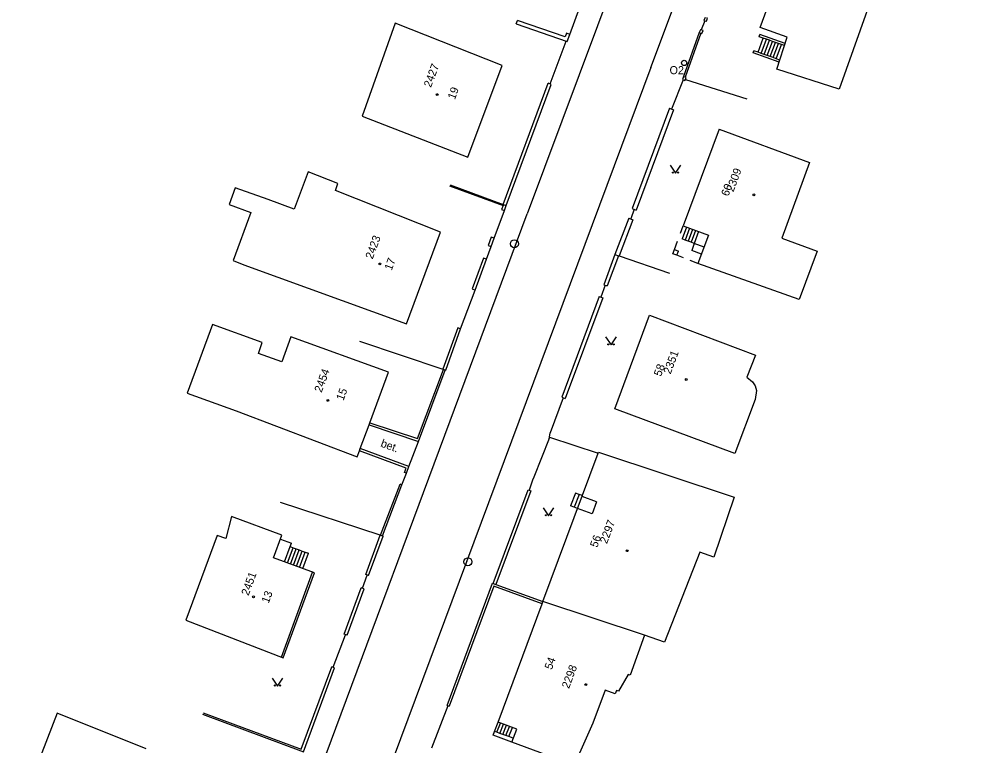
# Model space of a CAD drawing. Extents: x -584400 to -581602, y -1210894 to -1208793.
# Drawn here: x -583235.1 to -583145.8, y -1210426.9 to -1210359.1 of the extents above; entities that cross this region are included whole.
import ezdxf

# ---------------------------------------------------------------- set-up
doc = ezdxf.new("R2010")
doc.units = 0
for name, color, linetype in [('BUDOVY_MĚŘ', 7, 'Continuous'), ('MAP_ZN_BP', 7, 'Continuous'), ('POMOC_POPIS', 7, 'Continuous'), ('ROZHRANÍ_PLOCH', 7, 'Continuous'), ('ZN_BUDOV', 7, 'Continuous'), ('ZN_DOPLŇKOVÉ', 7, 'Continuous'), ('ZN_KULTUR', 7, 'Continuous'), ('Č_POPIS_EVID', 7, 'Continuous')]:
    doc.layers.add(name, color=color, linetype=linetype)

msp = doc.modelspace()

# ---------------------------------------------------------------- linework, layer by layer
at = {"layer": 'BUDOVY_MĚŘ'}
for points in [[(-583164.49, -1210363.74), (-583163.54, -1210360.77), (-583166.04, -1210359.86), (-583164.88, -1210356.63), (-583165.17, -1210356.52), (-583163.42, -1210351.64), (-583163.14, -1210351.74), (-583161.98, -1210348.51)], [(-583161.98, -1210348.51), (-583153.61, -1210351.34), (-583158.69, -1210365.62), (-583164.49, -1210363.74)], [(-583190.11, -1210363.42), (-583200.08, -1210359.47), (-583203.16, -1210368.13), (-583193.32, -1210371.97)], [(-583193.32, -1210371.97), (-583190.11, -1210363.42)], [(-583169.88, -1210369.36), (-583173.22, -1210378.37), (-583170.88, -1210379.24), (-583171.86, -1210381.87)], [(-583169.88, -1210369.36), (-583161.44, -1210372.47), (-583164.02, -1210379.5), (-583160.73, -1210380.73), (-583162.41, -1210385.24), (-583171.86, -1210381.87)], [(-583195.87, -1210378.95), (-583205.66, -1210375.06), (-583205.44, -1210374.42), (-583208.19, -1210373.33), (-583209.49, -1210376.8), (-583211.92, -1210375.92), (-583214.99, -1210374.82), (-583215.56, -1210376.36), (-583213.55, -1210377.11), (-583215.2, -1210381.59), (-583214.19, -1210382.01), (-583199.03, -1210387.49)], [(-583199.03, -1210387.49), (-583195.87, -1210378.95)], [(-583176.37, -1210386.7), (-583166.5, -1210390.42), (-583167.29, -1210392.49), (-583166.77, -1210392.9), (-583166.53, -1210393.29), (-583166.41, -1210393.71), (-583166.52, -1210394.55), (-583168.43, -1210399.58), (-583179.61, -1210395.44)], [(-583179.61, -1210395.44), (-583176.37, -1210386.7)], [(-583200.71, -1210392.02), (-583209.81, -1210388.71), (-583210.66, -1210391.04), (-583212.84, -1210390.28), (-583212.49, -1210389.25), (-583217.1, -1210387.55), (-583219.47, -1210393.97), (-583214.9, -1210395.61), (-583203.62, -1210399.89)], [(-583202.45, -1210396.73), (-583200.71, -1210392.02)], [(-583203.42, -1210399.35), (-583203.34, -1210399.14), (-583202.52, -1210396.93), (-583202.45, -1210396.73)], [(-583203.62, -1210399.89), (-583203.42, -1210399.35)], [(-583186.31, -1210413.41), (-583181.15, -1210399.56)], [(-583181.15, -1210399.56), (-583181.12, -1210399.47)], [(-583181.12, -1210399.47), (-583168.47, -1210403.67), (-583170.37, -1210409.26), (-583171.69, -1210408.8), (-583174.98, -1210417.18), (-583176.83, -1210416.55)], [(-583215.34, -1210405.48), (-583215.86, -1210407.51), (-583216.67, -1210407.24), (-583219.6, -1210415.13), (-583210.52, -1210418.64)], [(-583210.52, -1210418.64), (-583207.62, -1210410.71), (-583211.42, -1210409.32), (-583210.64, -1210407.2), (-583215.34, -1210405.48)], [(-583183.39, -1210428.66), (-583189.2, -1210426.5), (-583188.75, -1210425.3), (-583190.49, -1210424.65), (-583186.39, -1210413.61), (-583186.31, -1210413.41)], [(-583176.83, -1210416.55), (-583186.31, -1210413.41)], [(-583176.83, -1210416.55), (-583178.18, -1210420.27), (-583178.36, -1210420.2), (-583179.25, -1210421.75), (-583179.44, -1210421.68), (-583179.56, -1210422), (-583180.49, -1210421.65), (-583181.65, -1210424.74), (-583183.39, -1210428.66)], [(-583223.3, -1210427.13), (-583231.61, -1210423.81), (-583235.14, -1210432.98), (-583227.54, -1210435.91), (-583226, -1210436.6)]]:
    msp.add_lwpolyline(points, dxfattribs=at)
at = {"layer": 'MAP_ZN_BP'}
for centre, radius in [((-583188.97, -1210380.04), 0.375), ((-583188.97, -1210380.04), 0.0005), ((-583193.3, -1210409.691), 0.375), ((-583193.3, -1210409.691), 0.0005)]:
    msp.add_circle(centre, radius, dxfattribs=at)
at = {"layer": 'ROZHRANÍ_PLOCH'}
for points in [[(-583161.21, -1210265.99), (-583152.58, -1210268.68), (-583152, -1210268.89), (-583151.45, -1210269.17), (-583150.94, -1210269.53), (-583150.49, -1210269.94), (-583150.09, -1210270.41), (-583149.75, -1210270.93), (-583149.48, -1210271.49), (-583149.29, -1210272.07), (-583149.18, -1210272.68), (-583149.14, -1210273.3), (-583149.19, -1210273.91), (-583149.31, -1210274.52), (-583149.51, -1210275.1), (-583149.57, -1210275.24), (-583155.19, -1210290.05), (-583156.78, -1210294.38), (-583187.79, -1210377.24)], [(-583176.25, -1210363.59), (-583145.76, -1210282.28)], [(-583165.76, -1210360.86), (-583166.15, -1210360.73), (-583166.09, -1210360.53)], [(-583163.72, -1210361.35), (-583166.09, -1210360.53)], [(-583166.24, -1210362.18), (-583165.76, -1210360.86)], [(-583165.96, -1210362.28), (-583165.47, -1210360.96)], [(-583165.47, -1210360.96), (-583165.76, -1210360.86)], [(-583165.68, -1210362.38), (-583165.19, -1210361.06)], [(-583165.19, -1210361.06), (-583165.47, -1210360.96)], [(-583165.39, -1210362.48), (-583164.91, -1210361.16)], [(-583164.91, -1210361.16), (-583165.19, -1210361.06)], [(-583165.11, -1210362.58), (-583164.62, -1210361.26)], [(-583164.62, -1210361.26), (-583164.91, -1210361.16)], [(-583164.83, -1210362.68), (-583164.34, -1210361.35)], [(-583164.34, -1210361.35), (-583164.62, -1210361.26)], [(-583164.55, -1210362.78), (-583164.06, -1210361.45)], [(-583164.06, -1210361.45), (-583164.34, -1210361.35)], [(-583163.79, -1210361.54), (-583164.06, -1210361.45)], [(-583164.29, -1210363.1), (-583166.71, -1210362.23), (-583166.64, -1210362.03)], [(-583166.24, -1210362.18), (-583166.64, -1210362.03)], [(-583165.96, -1210362.28), (-583166.24, -1210362.18)], [(-583165.68, -1210362.38), (-583165.96, -1210362.28)], [(-583165.39, -1210362.48), (-583165.68, -1210362.38)], [(-583165.11, -1210362.58), (-583165.39, -1210362.48)], [(-583164.83, -1210362.68), (-583165.11, -1210362.58)], [(-583164.55, -1210362.78), (-583164.83, -1210362.68)], [(-583164.22, -1210362.9), (-583164.55, -1210362.78)], [(-583176.25, -1210363.59), (-583205.75, -1210442.72)], [(-583212.81, -1210444.5), (-583187.79, -1210377.24)], [(-583173.48, -1210379.04), (-583173.22, -1210378.37)], [(-583172.93, -1210378.48), (-583173.34, -1210379.58)], [(-583172.64, -1210378.58), (-583173.05, -1210379.69)], [(-583172.36, -1210378.69), (-583172.77, -1210379.79)], [(-583172.08, -1210378.79), (-583172.49, -1210379.89)], [(-583171.79, -1210378.9), (-583172.2, -1210380)], [(-583174.04, -1210380.56), (-583173.76, -1210379.79)], [(-583173.05, -1210379.69), (-583173.34, -1210379.58)], [(-583172.77, -1210379.79), (-583173.05, -1210379.69)], [(-583172.49, -1210379.89), (-583172.77, -1210379.79)], [(-583172.2, -1210380), (-583172.49, -1210379.89)], [(-583172.2, -1210380), (-583172.44, -1210380.66)], [(-583171.29, -1210380.34), (-583172.2, -1210380)], [(-583173.81, -1210381.11), (-583174.19, -1210380.96), (-583174.04, -1210380.56)], [(-583174.04, -1210380.56), (-583173.66, -1210380.71)], [(-583173.81, -1210381.11), (-583173.66, -1210380.71)], [(-583173.21, -1210381.34), (-583173.81, -1210381.11)], [(-583171.53, -1210380.99), (-583172.44, -1210380.66)], [(-583171.86, -1210381.87), (-583172.57, -1210381.59)], [(-583180.49, -1210383.9), (-583180.91, -1210385.01)], [(-583198.8, -1210400.82), (-583197.92, -1210398.47)], [(-583182.94, -1210403.41), (-583183.28, -1210403.28), (-583183.73, -1210404.46)], [(-583182.94, -1210403.41), (-583183.38, -1210404.59)], [(-583182.63, -1210403.52), (-583182.94, -1210403.41)], [(-583181.3, -1210404.1), (-583182.65, -1210403.59)], [(-583183.38, -1210404.59), (-583183.73, -1210404.46)], [(-583181.3, -1210404.1), (-583181.71, -1210405.21), (-583183.07, -1210404.71)], [(-583183.07, -1210404.71), (-583183.38, -1210404.59)], [(-583210.78, -1210407.57), (-583209.76, -1210407.94)], [(-583209.88, -1210408.27), (-583209.76, -1210407.94)], [(-583210.41, -1210409.69), (-583209.88, -1210408.27)], [(-583210.11, -1210409.8), (-583209.59, -1210408.38)], [(-583209.88, -1210408.27), (-583209.59, -1210408.38)], [(-583209.83, -1210409.9), (-583209.31, -1210408.48)], [(-583209.59, -1210408.38), (-583209.31, -1210408.48)], [(-583209.55, -1210410.01), (-583209.03, -1210408.58)], [(-583209.31, -1210408.48), (-583209.03, -1210408.58)], [(-583209.27, -1210410.11), (-583208.74, -1210408.69)], [(-583209.03, -1210408.58), (-583208.74, -1210408.69)], [(-583208.99, -1210410.21), (-583208.46, -1210408.79)], [(-583208.74, -1210408.69), (-583208.46, -1210408.79)], [(-583208.7, -1210410.32), (-583208.18, -1210408.89)], [(-583208.46, -1210408.79), (-583208.18, -1210408.89)], [(-583210.69, -1210418.58), (-583207.79, -1210410.65)], [(-583190.82, -1210425.51), (-583190.49, -1210424.65)], [(-583190.61, -1210425.59), (-583190.27, -1210424.73)], [(-583190.33, -1210425.69), (-583189.99, -1210424.84)], [(-583190.05, -1210425.79), (-583189.71, -1210424.94)], [(-583189.76, -1210425.9), (-583189.43, -1210425.05)], [(-583189.2, -1210426.5), (-583190.96, -1210425.86), (-583190.82, -1210425.51)], [(-583190.61, -1210425.59), (-583190.82, -1210425.51)], [(-583190.33, -1210425.69), (-583190.61, -1210425.59)], [(-583190.05, -1210425.79), (-583190.33, -1210425.69)], [(-583189.76, -1210425.9), (-583190.05, -1210425.79)], [(-583189.48, -1210426), (-583189.76, -1210425.9)], [(-583189.48, -1210426), (-583189.15, -1210425.15)], [(-583189.07, -1210426.15), (-583189.48, -1210426)]]:
    msp.add_lwpolyline(points, dxfattribs=at)
at = {"layer": 'ZN_BUDOV'}
for centre in [(-583196.17, -1210366.13), (-583166.63, -1210375.47), (-583201.5, -1210381.92), (-583172.94, -1210392.69), (-583206.35, -1210394.64), (-583178.46, -1210408.66), (-583213.3, -1210412.96), (-583182.3, -1210421.15)]:
    msp.add_circle(centre, 0.0875, dxfattribs=at)
at = {"layer": 'ZN_DOPLŇKOVÉ'}
for points in [[(-583183.8, -1210360.51), (-583182.87, -1210357.98)], [(-583171.19, -1210358.92), (-583171.3, -1210359.2), (-583171.06, -1210359.29), (-583170.95, -1210359.01), (-583171.03, -1210358.98)], [(-583188.79, -1210359.51), (-583188.69, -1210359.2)], [(-583188.79, -1210359.51), (-583184.04, -1210361.16), (-583183.8, -1210360.51), (-583184.12, -1210360.41)], [(-583184.12, -1210360.41), (-583184.24, -1210360.74), (-583188.69, -1210359.2)], [(-583171.21, -1210359.23), (-583171.54, -1210360.1)], [(-583171.73, -1210360.34), (-583173.2, -1210364.44)], [(-583171.57, -1210360.4), (-583173.04, -1210364.5)], [(-583171.57, -1210360.4), (-583171.49, -1210360.43), (-583171.38, -1210360.16), (-583171.62, -1210360.07), (-583171.73, -1210360.34)], [(-583171.73, -1210360.34), (-583171.57, -1210360.4)], [(-583185.64, -1210365.13), (-583184.13, -1210361.13)], [(-583190, -1210376.37), (-583185.83, -1210365.07)], [(-583189.72, -1210376.47), (-583185.55, -1210365.17)], [(-583185.55, -1210365.17), (-583185.83, -1210365.07)], [(-583173.24, -1210364.74), (-583174.32, -1210367.47)], [(-583173.2, -1210364.44), (-583173.31, -1210364.72), (-583173.07, -1210364.81), (-583173.03, -1210364.72)], [(-583173.04, -1210364.5), (-583173.2, -1210364.44)], [(-583173.03, -1210364.72), (-583172.96, -1210364.53), (-583173.04, -1210364.5)], [(-583173.03, -1210364.72), (-583167.3, -1210366.51)], [(-583174.5, -1210367.4), (-583177.98, -1210376.75), (-583177.61, -1210376.89)], [(-583174.13, -1210367.53), (-583177.61, -1210376.89)], [(-583174.5, -1210367.4), (-583174.13, -1210367.53)], [(-583195.01, -1210374.62), (-583190.03, -1210376.46)], [(-583194.97, -1210374.53), (-583190, -1210376.37)], [(-583190.03, -1210376.46), (-583190.17, -1210376.84), (-583189.89, -1210376.94)], [(-583190.03, -1210376.46), (-583190, -1210376.37)], [(-583190, -1210376.37), (-583189.72, -1210376.47)], [(-583189.89, -1210376.94), (-583189.72, -1210376.47)], [(-583190.85, -1210379.52), (-583189.89, -1210376.94)], [(-583178.31, -1210377.65), (-583179.59, -1210381.04)], [(-583178.31, -1210377.65), (-583177.93, -1210377.79)], [(-583177.79, -1210376.82), (-583178.12, -1210377.72)], [(-583177.93, -1210377.79), (-583179.21, -1210381.17)], [(-583190.85, -1210379.52), (-583191.12, -1210379.42), (-583191.41, -1210380.21), (-583191.14, -1210380.3)], [(-583191.57, -1210381.47), (-583191.14, -1210380.3)], [(-583191.14, -1210380.3), (-583190.85, -1210379.52)], [(-583179.59, -1210381.04), (-583180.63, -1210383.85), (-583180.31, -1210383.96)], [(-583179.26, -1210381.15), (-583180.31, -1210383.96)], [(-583179.59, -1210381.04), (-583179.26, -1210381.15)], [(-583179.26, -1210381.15), (-583179.21, -1210381.17)], [(-583179.21, -1210381.17), (-583174.5, -1210382.78)], [(-583191.57, -1210381.47), (-583191.84, -1210381.37), (-583192.9, -1210384.25), (-583192.64, -1210384.35)], [(-583192.64, -1210384.35), (-583191.57, -1210381.47)], [(-583194, -1210387.97), (-583192.64, -1210384.35)], [(-583181.05, -1210384.96), (-583184.56, -1210394.34), (-583184.24, -1210394.45)], [(-583180.73, -1210385.08), (-583184.24, -1210394.45)], [(-583181.05, -1210384.96), (-583180.73, -1210385.08)], [(-583194, -1210387.97), (-583194.23, -1210387.88), (-583195.65, -1210391.73)], [(-583195.36, -1210391.83), (-583194, -1210387.97)], [(-583203.42, -1210389.13), (-583195.65, -1210391.73)], [(-583202.52, -1210396.93), (-583197.92, -1210398.47), (-583195.42, -1210391.81)], [(-583202.45, -1210396.73), (-583198.01, -1210398.2), (-583195.59, -1210391.75)], [(-583195.59, -1210391.75), (-583195.65, -1210391.73)], [(-583195.42, -1210391.81), (-583195.59, -1210391.75)], [(-583195.36, -1210391.83), (-583195.42, -1210391.81)], [(-583184.43, -1210394.39), (-583185.62, -1210397.66)], [(-583185.73, -1210398.18), (-583187.16, -1210401.8)], [(-583185.73, -1210398.18), (-583185.7, -1210398.06)], [(-583185.7, -1210398.06), (-583185.62, -1210397.66)], [(-583185.7, -1210398.06), (-583181.15, -1210399.56)], [(-583199.03, -1210401.44), (-583198.8, -1210400.82), (-583203.34, -1210399.14)], [(-583199.03, -1210401.44), (-583199.2, -1210401.37), (-583199.05, -1210400.97), (-583203.42, -1210399.35)], [(-583199.45, -1210402.51), (-583199.03, -1210401.44)], [(-583187.16, -1210401.8), (-583187.27, -1210402.07)], [(-583201.44, -1210407.22), (-583199.62, -1210402.45)], [(-583201.26, -1210407.28), (-583199.45, -1210402.51)], [(-583199.45, -1210402.51), (-583199.62, -1210402.45)], [(-583187.27, -1210402.07), (-583187.6, -1210403)], [(-583190.94, -1210411.73), (-583187.67, -1210402.98), (-583187.43, -1210403.07)], [(-583187.43, -1210403.07), (-583190.69, -1210411.82)], [(-583202.82, -1210410.88), (-583201.47, -1210407.21), (-583210.78, -1210404.17)], [(-583202.56, -1210410.98), (-583201.21, -1210407.3)], [(-583201.44, -1210407.22), (-583201.26, -1210407.28)], [(-583201.26, -1210407.28), (-583201.21, -1210407.3)], [(-583203.13, -1210412.16), (-583202.7, -1210410.93)], [(-583202.56, -1210410.98), (-583202.82, -1210410.88)], [(-583204.84, -1210416.44), (-583203.25, -1210412.12)], [(-583204.57, -1210416.54), (-583202.99, -1210412.21), (-583203.25, -1210412.12)], [(-583195.24, -1210423.08), (-583191.01, -1210411.7), (-583190.94, -1210411.73)], [(-583186.39, -1210413.61), (-583190.89, -1210411.97), (-583195.05, -1210423.16)], [(-583190.94, -1210411.73), (-583190.69, -1210411.82)], [(-583190.69, -1210411.82), (-583186.31, -1210413.41)], [(-583205.88, -1210419.52), (-583204.71, -1210416.49)], [(-583204.57, -1210416.54), (-583204.84, -1210416.44)], [(-583218.05, -1210423.91), (-583208.64, -1210427.4), (-583205.74, -1210419.58), (-583206, -1210419.48)], [(-583218, -1210423.79), (-583208.85, -1210427.18), (-583206, -1210419.48)], [(-583195.18, -1210423.11), (-583196.69, -1210427.06)], [(-583195.24, -1210423.08), (-583195.05, -1210423.16)]]:
    msp.add_lwpolyline(points, dxfattribs=at)
for radius in [0.25, 0.0005]:
    msp.add_circle((-583173.14, -1210363.17), radius, dxfattribs=at)
at = {"layer": 'ZN_KULTUR'}
for points in [[(-583174.44, -1210372.7), (-583173.94, -1210373.45), (-583173.44, -1210372.7)], [(-583180.46, -1210388.72), (-583179.96, -1210389.47), (-583179.46, -1210388.72)], [(-583186.28, -1210404.65), (-583185.78, -1210405.4), (-583185.28, -1210404.65)], [(-583211.55, -1210420.53), (-583211.05, -1210421.28), (-583210.55, -1210420.53)]]:
    msp.add_lwpolyline(points, dxfattribs=at)
for centre in [(-583174.19, -1210373.4), (-583173.69, -1210373.4), (-583180.21, -1210389.42), (-583179.71, -1210389.42), (-583186.03, -1210405.35), (-583185.53, -1210405.35), (-583211.3, -1210421.23), (-583210.8, -1210421.23)]:
    msp.add_circle(centre, 0.05, dxfattribs=at)

# ---------------------------------------------------------------- texts
at = {"layer": 'POMOC_POPIS'}
msp.add_text('O2', height=0.75, dxfattribs=at).set_placement((-583174.5, -1210364.22))
msp.add_text('bet.', height=0.75, rotation=339.69333, dxfattribs=at).set_placement((-583201.5, -1210398.93))
at = {"layer": 'Č_POPIS_EVID'}
for s, rotation, p in [('2427', 69.41533, (-583196.75, -1210365.51)), ('19', 69.41533, (-583194.52, -1210366.64)), ('2309', 69.65121, (-583168.55, -1210375.25)), ('60', 69.65121, (-583169.02, -1210375.66)), ('2423', 69.71705, (-583202.19, -1210381.52)), ('17', 69.71705, (-583200.41, -1210382.58)), ('2351', 69.63952, (-583174.41, -1210392.25)), ('2454', 69.72719, (-583206.95, -1210393.96)), ('58', 69.63952, (-583175.3, -1210392.46)), ('15', 69.72719, (-583204.91, -1210394.72)), ('2297', 69.562, (-583180.34, -1210408.06)), ('56', 69.562, (-583181.25, -1210408.42)), ('2451', 69.88005, (-583213.76, -1210412.9)), ('13', 69.88005, (-583211.88, -1210413.62)), ('54', 69.61678, (-583185.49, -1210419.81)), ('2298', 69.562, (-583183.88, -1210421.57))]:
    msp.add_text(s, height=0.75, rotation=rotation, dxfattribs=at).set_placement(p)

doc.saveas('drawing.dxf')
